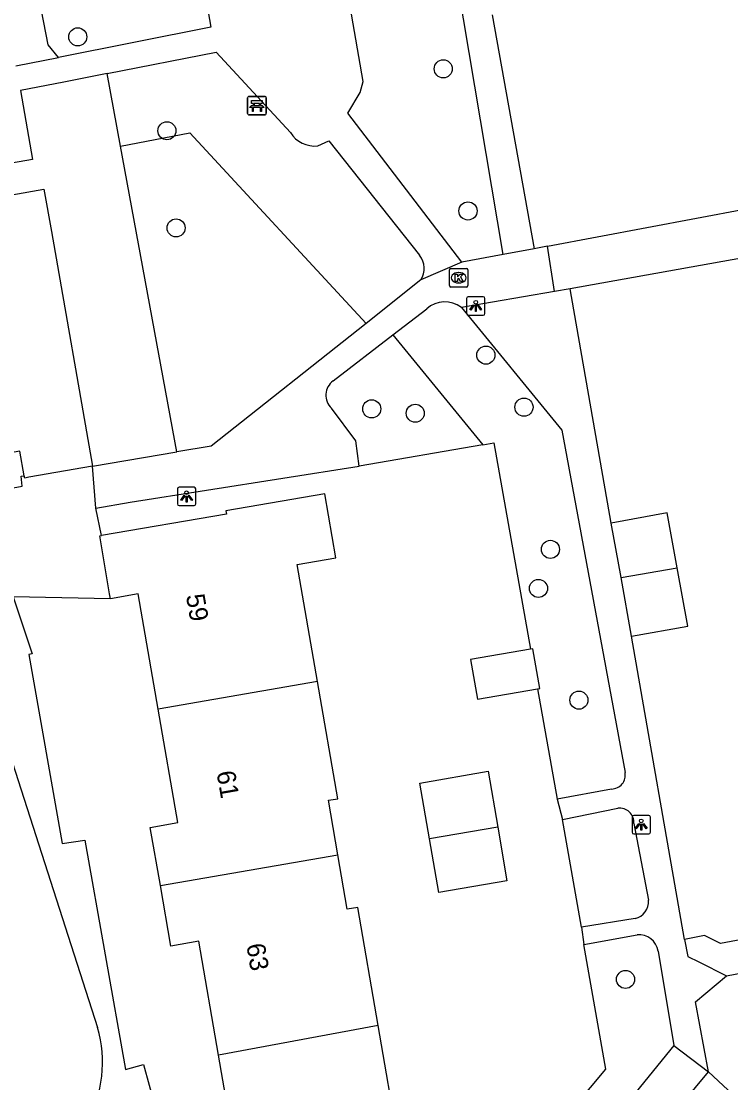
# Model space of a CAD drawing. Extents: x 157793 to 159380, y 380882 to 382313.
# Drawn here: x 158832.6 to 158870.9, y 381548.7 to 381606 of the extents above; entities that cross this region are included whole.
import ezdxf

# ---------------------------------------------------------------- set-up
doc = ezdxf.new("R2010")
doc.units = 0
for name, color, linetype in [('IMGEO_Bank', 7, 'Continuous'), ('IMGEO_Boom', 7, 'Continuous'), ('IMGEO_Groenvoorziening', 7, 'Continuous'), ('IMGEO_Kolk', 7, 'Continuous'), ('IMGEO_Lichtpunt', 7, 'Continuous'), ('IMGEO_Pand', 7, 'Continuous'), ('IMGEO_Pand_nummerreeks', 7, 'Continuous'), ('IMGEO_Rijbaan_lokaal_open', 7, 'Continuous'), ('IMGEO_Voetpad_halfverhard', 7, 'Continuous'), ('IMGEO_Voetpad_open', 7, 'Continuous')]:
    doc.layers.add(name, color=color, linetype=linetype)

msp = doc.modelspace()

# ---------------------------------------------------------------- linework, layer by layer
at = {"layer": 'IMGEO_Bank'}
for p, q in [((158844.784, 381600.999), (158844.784, 381601.84)), ((158844.784, 381601.84), (158844.784, 381600.999)), ((158844.859, 381601.924), (158845.7, 381601.924)), ((158845.7, 381601.924), (158844.859, 381601.924)), ((158845.784, 381601.849), (158845.784, 381601.008)), ((158845.784, 381601.008), (158845.784, 381601.849)), ((158845.481, 381601.322), (158845.088, 381601.322)), ((158845.093, 381601.43), (158845.093, 381601.536)), ((158845.137, 381601.536), (158845.137, 381601.43)), ((158845.425, 381601.542), (158845.143, 381601.542)), ((158845.143, 381601.424), (158845.425, 381601.424)), ((158845.431, 381601.43), (158845.431, 381601.536)), ((158845.475, 381601.536), (158845.475, 381601.43)), ((158845.709, 381600.924), (158844.868, 381600.924)), ((158844.868, 381600.924), (158845.709, 381600.924))]:
    msp.add_line(p, q, dxfattribs=at)
for points in [[(158845.087, 381601.542), (158845.001, 381601.542), (158845.001, 381601.703), (158845.564, 381601.703), (158845.564, 381601.542), (158845.481, 381601.542)], [(158845.031, 381601.322), (158844.889, 381601.322), (158845.001, 381601.424), (158845.087, 381601.424)], [(158845.081, 381601.315), (158845.081, 381601.108), (158845.038, 381601.108), (158845.038, 381601.315)], [(158845.481, 381601.424), (158845.564, 381601.424), (158845.676, 381601.322), (158845.537, 381601.322)], [(158845.531, 381601.315), (158845.531, 381601.108), (158845.487, 381601.108), (158845.487, 381601.315)]]:
    msp.add_lwpolyline(points, dxfattribs=at)
for centre, radius, start, end in [((158844.862, 381601.846), 0.0779, 92.4484, 184.28452), ((158844.862, 381601.846), 0.0779, 92.4484, 184.28452), ((158845.706, 381601.846), 0.0779, 2.4484, 94.28452), ((158845.706, 381601.846), 0.0779, 2.4484, 94.28452), ((158845.031, 381601.315), 0.00671, 2.89567, 87.10433), ((158845.088, 381601.315), 0.00671, 92.89567, 177.10433), ((158845.086, 381601.535), 0.00671, 2.89567, 87.10433), ((158845.086, 381601.431), 0.00671, 272.89567, 357.10433), ((158845.143, 381601.535), 0.00671, 92.89567, 177.10433), ((158845.143, 381601.431), 0.00671, 182.89567, 267.10433), ((158845.425, 381601.535), 0.00671, 2.89567, 87.10433), ((158845.425, 381601.431), 0.00671, 272.89567, 357.10433), ((158845.482, 381601.535), 0.00671, 92.89567, 177.10433), ((158845.482, 381601.431), 0.00671, 182.89567, 267.10433), ((158845.48, 381601.315), 0.00671, 2.89567, 87.10433), ((158845.537, 381601.315), 0.00671, 92.89567, 177.10433), ((158844.862, 381601.002), 0.0779, 182.4484, 274.28452), ((158844.862, 381601.002), 0.0779, 182.4484, 274.28452), ((158845.706, 381601.002), 0.0779, 272.4484, 4.28452), ((158845.706, 381601.002), 0.0779, 272.4484, 4.28452)]:
    msp.add_arc(centre, radius, start, end, dxfattribs=at)
at = {"layer": 'IMGEO_Boom'}
for centre in [(158835.605, 381605.137), (158855.349, 381603.41), (158840.423, 381600.064), (158856.688, 381595.734), (158840.92, 381594.821), (158857.653, 381587.949), (158859.712, 381585.14), (158851.487, 381585.049), (158853.839, 381584.812), (158861.143, 381577.461), (158860.495, 381575.351), (158862.68, 381569.319), (158865.197, 381554.237)]:
    msp.add_circle(centre, 0.489, dxfattribs=at)
at = {"layer": 'IMGEO_Groenvoorziening'}
for points in [[(158834.568, 381604.026), (158834.008, 381604.707), (158833.394, 381607.871)], [(158837.911, 381599.241), (158837.19, 381603.152)], [(158837.911, 381599.241), (158841.669, 381599.95), (158851.18, 381589.665)], [(158840.955, 381582.721), (158837.911, 381599.241)], [(158852.623, 381589.039), (158857.492, 381583.108)], [(158857.492, 381583.108), (158850.816, 381581.957)], [(158857.492, 381583.108), (158858.08, 381583.209), (158860.062, 381572.072)], [(158860.442, 381569.935), (158861.502, 381563.981)], [(158862.823, 381557.065), (158861.788, 381562.877)], [(158853.168, 381535.783), (158857.507, 381541.47), (158864.141, 381549.389), (158862.95, 381556.124)]]:
    msp.add_lwpolyline(points, dxfattribs=at)
at = {"layer": 'IMGEO_Kolk'}
for p, q in [((158855.682, 381591.702), (158855.682, 381592.554)), ((158855.757, 381592.628), (158856.609, 381592.628)), ((158856.683, 381592.554), (158856.683, 381591.702)), ((158856.17, 381592.408), (158856.195, 381592.408)), ((158856.609, 381591.628), (158855.757, 381591.628)), ((158856.193, 381591.848), (158856.168, 381591.848))]:
    msp.add_line(p, q, dxfattribs=at)
for points in [[(158855.682, 381591.702), (158855.682, 381592.554)], [(158855.757, 381592.628), (158856.609, 381592.628)], [(158856.683, 381592.554), (158856.683, 381591.702)], [(158856.003, 381592.328), (158856.126, 381592.328), (158856.126, 381592.177), (158856.256, 381592.328), (158856.42, 381592.328), (158856.274, 381592.177), (158856.427, 381591.928), (158856.275, 381591.928), (158856.19, 381592.092), (158856.126, 381592.025), (158856.126, 381591.928), (158856.003, 381591.928), (158856.003, 381592.328)], [(158856.609, 381591.628), (158855.757, 381591.628)]]:
    msp.add_lwpolyline(points, dxfattribs=at)
for centre, start, end in [((158855.759, 381592.552), 91.55205, 178.44795), ((158855.759, 381592.552), 91.55205, 178.44795), ((158856.607, 381592.552), 1.55205, 88.44795), ((158856.607, 381592.552), 1.55205, 88.44795), ((158855.759, 381591.704), 181.55205, 268.44795), ((158855.759, 381591.704), 181.55205, 268.44795), ((158856.607, 381591.704), 271.55205, 358.44795), ((158856.607, 381591.704), 271.55205, 358.44795)]:
    msp.add_arc(centre, 0.0765, start, end, dxfattribs=at)
for centre, major_axis, ratio, start_param, end_param in [((158856.169, 381592.128), (-0.387, 0.002), 0.722429, 4.712389, 7.853982), ((158856.194, 381592.128), (-0.39, 0.002), 0.717154, 1.570796, 4.712389)]:
    msp.add_ellipse(centre, major_axis=major_axis, ratio=ratio, start_param=start_param, end_param=end_param, dxfattribs=at)
at = {"layer": 'IMGEO_Lichtpunt'}
for p, q in [((158856.609, 381591.006), (158856.609, 381590.199)), ((158856.609, 381591.006), (158856.609, 381590.199)), ((158857.511, 381591.101), (158856.703, 381591.101)), ((158857.511, 381591.101), (158856.703, 381591.101)), ((158857.605, 381590.199), (158857.605, 381591.006)), ((158857.605, 381590.199), (158857.605, 381591.006)), ((158856.703, 381590.105), (158857.511, 381590.105)), ((158856.703, 381590.105), (158857.511, 381590.105)), ((158840.988, 381580.725), (158840.988, 381579.918)), ((158840.988, 381580.725), (158840.988, 381579.918)), ((158841.89, 381580.82), (158841.082, 381580.82)), ((158841.89, 381580.82), (158841.082, 381580.82)), ((158841.984, 381579.918), (158841.984, 381580.725)), ((158841.984, 381579.918), (158841.984, 381580.725)), ((158841.082, 381579.824), (158841.89, 381579.824)), ((158841.082, 381579.824), (158841.89, 381579.824)), ((158865.55, 381562.999), (158865.55, 381562.192)), ((158865.55, 381562.999), (158865.55, 381562.192)), ((158866.452, 381563.094), (158865.644, 381563.094)), ((158866.452, 381563.094), (158865.644, 381563.094)), ((158866.546, 381562.192), (158866.546, 381562.999)), ((158866.546, 381562.192), (158866.546, 381562.999)), ((158865.644, 381562.098), (158866.452, 381562.098)), ((158865.644, 381562.098), (158866.452, 381562.098))]:
    msp.add_line(p, q, dxfattribs=at)
for points in [[(158856.983, 381590.67), (158857.022, 381590.642), (158856.834, 381590.38), (158856.796, 381590.407), (158856.983, 381590.67)], [(158857.085, 381590.622), (158857.132, 381590.622), (158857.132, 381590.3), (158857.085, 381590.3), (158857.085, 381590.622)], [(158857.195, 381590.642), (158857.233, 381590.669), (158857.42, 381590.407), (158857.381, 381590.379), (158857.195, 381590.642)], [(158841.362, 381580.389), (158841.401, 381580.361), (158841.213, 381580.099), (158841.175, 381580.126), (158841.362, 381580.389)], [(158841.464, 381580.341), (158841.511, 381580.341), (158841.511, 381580.019), (158841.464, 381580.019), (158841.464, 381580.341)], [(158841.574, 381580.361), (158841.612, 381580.388), (158841.799, 381580.126), (158841.76, 381580.098), (158841.574, 381580.361)], [(158865.924, 381562.663), (158865.963, 381562.635), (158865.775, 381562.373), (158865.737, 381562.4), (158865.924, 381562.663)], [(158866.026, 381562.615), (158866.073, 381562.615), (158866.073, 381562.293), (158866.026, 381562.293), (158866.026, 381562.615)], [(158866.136, 381562.635), (158866.174, 381562.662), (158866.361, 381562.4), (158866.322, 381562.372), (158866.136, 381562.635)]]:
    msp.add_lwpolyline(points, dxfattribs=at)
for centre in [(158857.108, 381590.804), (158841.487, 381580.523), (158866.049, 381562.797)]:
    msp.add_circle(centre, 0.0994, dxfattribs=at)
for centre, start, end in [((158856.703, 381591.006), 90, 180), ((158856.703, 381591.006), 90, 180), ((158857.511, 381591.006), 0, 90), ((158857.511, 381591.006), 0, 90), ((158856.703, 381590.199), 180, 270), ((158856.703, 381590.199), 180, 270), ((158857.511, 381590.199), 270, 0), ((158857.511, 381590.199), 270, 360), ((158841.082, 381580.725), 90, 180), ((158841.082, 381580.725), 90, 180), ((158841.89, 381580.725), 0, 90), ((158841.89, 381580.725), 0, 90), ((158841.082, 381579.918), 180, 270), ((158841.082, 381579.918), 180, 270), ((158841.89, 381579.918), 270, 0), ((158841.89, 381579.918), 270, 360), ((158865.644, 381562.999), 90, 180), ((158865.644, 381562.999), 90, 180), ((158866.452, 381562.999), 0, 90), ((158866.452, 381562.999), 0, 90), ((158865.644, 381562.192), 180, 270), ((158865.644, 381562.192), 180, 270), ((158866.452, 381562.192), 270, 0), ((158866.452, 381562.192), 270, 360)]:
    msp.add_arc(centre, 0.0946, start, end, dxfattribs=at)
at = {"layer": 'IMGEO_Pand'}
for points in [[(158832.506, 381602.239), (158833.161, 381598.517), (158830.158, 381597.989), (158829.502, 381601.71)], [(158824.834, 381590.383), (158830.846, 381591.441), (158830.568, 381593.021), (158830.402, 381593.963), (158829.999, 381596.253), (158833.776, 381596.918), (158834.179, 381594.628), (158836.409, 381581.959)], [(158832.72, 381581.441), (158832.485, 381582.772), (158826.392, 381581.7)], [(158836.409, 381581.959), (158832.971, 381581.354), (158832.742, 381581.314), (158832.72, 381581.441)], [(158848.559, 381570.325), (158847.466, 381576.649), (158849.555, 381577.01), (158848.957, 381580.468), (158843.612, 381579.544), (158843.643, 381579.37), (158836.894, 381578.203)], [(158867.986, 381576.461), (158867.446, 381579.433), (158864.42, 381578.883)], [(158864.955, 381575.935), (158864.42, 381578.883)], [(158837.376, 381574.793), (158837.329, 381575.064), (158836.79, 381578.185), (158836.894, 381578.203)], [(158864.955, 381575.935), (158867.986, 381576.461)], [(158865.529, 381572.772), (158868.556, 381573.321), (158867.986, 381576.461)], [(158865.529, 381572.772), (158864.955, 381575.935)], [(158839.953, 381568.835), (158838.878, 381575.053), (158837.376, 381574.793)], [(158860.062, 381572.072), (158856.824, 381571.512), (158857.194, 381569.373), (158860.442, 381569.935)], [(158860.442, 381569.935), (158860.564, 381569.956), (158860.194, 381572.095), (158860.062, 381572.072)], [(158848.559, 381570.325), (158839.953, 381568.835)], [(158849.66, 381560.972), (158849.152, 381563.913), (158849.653, 381563.999), (158848.559, 381570.325)], [(158840.069, 381559.31), (158839.526, 381562.451), (158841.012, 381562.708), (158839.953, 381568.835)], [(158854.615, 381561.831), (158854.094, 381564.843), (158857.771, 381565.478), (158858.291, 381562.468)], [(158858.291, 381562.468), (158858.793, 381559.567), (158855.116, 381558.932), (158854.615, 381561.831)], [(158858.291, 381562.468), (158854.615, 381561.831)], [(158840.069, 381559.31), (158849.66, 381560.972)], [(158851.832, 381551.755), (158850.73, 381558.129), (158850.168, 381558.032), (158849.66, 381560.972)], [(158843.207, 381550.148), (158842.144, 381556.297), (158840.636, 381556.036), (158840.069, 381559.31)], [(158851.832, 381551.755), (158843.207, 381550.148)], [(158847.859, 381537.908), (158849.371, 381540.327), (158849.161, 381541.542), (158853.001, 381542.206), (158852.467, 381545.299), (158852.934, 381545.38), (158851.832, 381551.755)], [(158842.854, 381541.039), (158844.373, 381543.403), (158843.207, 381550.148)]]:
    msp.add_lwpolyline(points, dxfattribs=at)
at = {"layer": 'IMGEO_Rijbaan_lokaal_open'}
msp.add_lwpolyline([(158831.588, 381567.45), (158836.667, 381551.645)], dxfattribs=at)
msp.add_arc((158830.239, 381549.741), 6.703, 287.12173, 16.49736, dxfattribs=at)
at = {"layer": 'IMGEO_Voetpad_halfverhard'}
for points in [[(158864.42, 381578.883), (158862.214, 381591.533)], [(158856.33, 381590.522), (158861.764, 381583.902), (158865.172, 381565.412)], [(158868.385, 381556.402), (158865.529, 381572.772)], [(158864.44, 381564.521), (158861.502, 381563.981)], [(158861.502, 381563.981), (158861.788, 381562.877)], [(158861.788, 381562.877), (158864.777, 381563.487)], [(158865.646, 381562.657), (158866.437, 381558.514)], [(158865.726, 381557.522), (158862.823, 381557.065)], [(158862.823, 381557.065), (158862.95, 381556.124)], [(158862.95, 381556.124), (158865.827, 381556.646)], [(158866.957, 381555.769), (158867.812, 381550.67)], [(158869.681, 381549.247), (158868.971, 381553.025), (158870.657, 381554.438)], [(158867.812, 381550.67), (158864.133, 381546.156), (158855.587, 381535.686)], [(158867.812, 381550.67), (158869.681, 381549.247)]]:
    msp.add_lwpolyline(points, dxfattribs=at)
for centre, radius, start, end in [((158864.435, 381565.271), 0.75, 270.35038, 10.84007), ((158864.871, 381562.715), 0.778, 355.72303, 96.90693), ((158865.504, 381558.432), 0.937, 283.71854, 5.02056), ((158865.944, 381555.63), 1.022, 7.78824, 96.58124)]:
    msp.add_arc(centre, radius, start, end, dxfattribs=at)
at = {"layer": 'IMGEO_Voetpad_open'}
for points in [[(158858.588, 381593.38), (158854.605, 381617.035), (158856.003, 381617.298)], [(158856.361, 381592.961), (158850.196, 381601.007), (158850.855, 381602.131), (158851.032, 381602.722), (158850.093, 381608.135)], [(158842.719, 381607.514), (158842.584, 381606.894), (158842.794, 381605.654), (158834.568, 381604.026)], [(158857.99, 381606.334), (158860.263, 381593.695)], [(158832.267, 381603.57), (158834.568, 381604.026)], [(158837.19, 381603.152), (158843.092, 381604.303), (158847.097, 381599.972)], [(158837.19, 381603.152), (158834.857, 381602.697), (158832.506, 381602.239)], [(158848.572, 381599.25), (158849.173, 381599.516), (158854.076, 381593.341)], [(158860.977, 381593.83), (158871.72, 381595.852)], [(158860.263, 381593.695), (158858.588, 381593.38)], [(158860.977, 381593.83), (158860.263, 381593.695)], [(158861.369, 381591.388), (158860.977, 381593.83)], [(158858.588, 381593.38), (158856.361, 381592.961)], [(158872.172, 381593.311), (158862.214, 381591.533)], [(158856.361, 381592.961), (158854.138, 381592.011)], [(158854.138, 381592.011), (158851.18, 381589.665)], [(158861.369, 381591.388), (158856.33, 381590.522)], [(158862.214, 381591.533), (158861.369, 381591.388)], [(158852.623, 381589.039), (158854.458, 381590.457)], [(158851.18, 381589.665), (158842.819, 381583.034), (158840.955, 381582.721)], [(158849.406, 381586.555), (158852.623, 381589.039)], [(158850.816, 381581.957), (158850.634, 381583.32), (158849.317, 381585.087)], [(158836.409, 381581.959), (158840.955, 381582.721)], [(158836.578, 381579.686), (158836.409, 381581.959)], [(158836.578, 381579.686), (158838.446, 381580.016), (158850.816, 381581.957)], [(158790.326, 381568.922), (158790.333, 381568.743), (158791.001, 381568.046), (158791.767, 381567.743), (158802.814, 381569.75), (158802.694, 381570.512), (158808.945, 381571.649), (158808.809, 381572.432), (158815.245, 381573.611), (158815.058, 381574.515), (158825.336, 381576.381), (158827.026, 381578.763), (158826.88, 381579.32), (158830.809, 381580.058), (158830.725, 381580.531), (158832.601, 381580.875), (158832.542, 381581.409), (158832.72, 381581.441)], [(158836.894, 381578.203), (158836.578, 381579.686)], [(158837.376, 381574.793), (158832.116, 381574.893), (158833.148, 381571.813), (158832.966, 381571.793), (158834.758, 381561.587), (158835.993, 381561.752), (158838.188, 381549.373), (158839.155, 381549.636), (158839.772, 381547.41), (158836.485, 381542.353), (158823.125, 381539.982)], [(158891.835, 381562.064), (158889.873, 381561.665), (158889.954, 381561.177), (158880.386, 381559.464), (158879.589, 381557.81), (158871.487, 381556.387), (158870.323, 381556.183), (158869.463, 381556.614), (158868.385, 381556.402)], [(158870.657, 381554.438), (158880.647, 381556.352), (158881.517, 381557.94), (158890.532, 381559.577), (158891.222, 381555.853)], [(158868.385, 381556.402), (158868.572, 381555.483), (158869.167, 381555.185), (158870.657, 381554.438)], [(158868.278, 381547.552), (158869.681, 381549.247)], [(158872.575, 381546.542), (158869.681, 381549.247)]]:
    msp.add_lwpolyline(points, dxfattribs=at)
for centre, radius, start, end in [((158848.404, 381600.775), 1.535, 211.57062, 276.26666), ((158853.175, 381592.633), 1.146, 327.14788, 38.19012), ((158855.434, 381589.352), 1.474, 52.54788, 131.4294), ((158849.944, 381585.786), 0.939, 124.97604, 228.08515)]:
    msp.add_arc(centre, radius, start, end, dxfattribs=at)

# ---------------------------------------------------------------- texts
at = {"layer": 'IMGEO_Pand_nummerreeks'}
for s, p in [('59', (158841.449, 381574.971)), ('61', (158843.099, 381565.426)), ('63', (158844.71, 381556.104))]:
    msp.add_text(s, height=1, rotation=279.80743, dxfattribs=at).set_placement(p)

doc.saveas('drawing.dxf')
